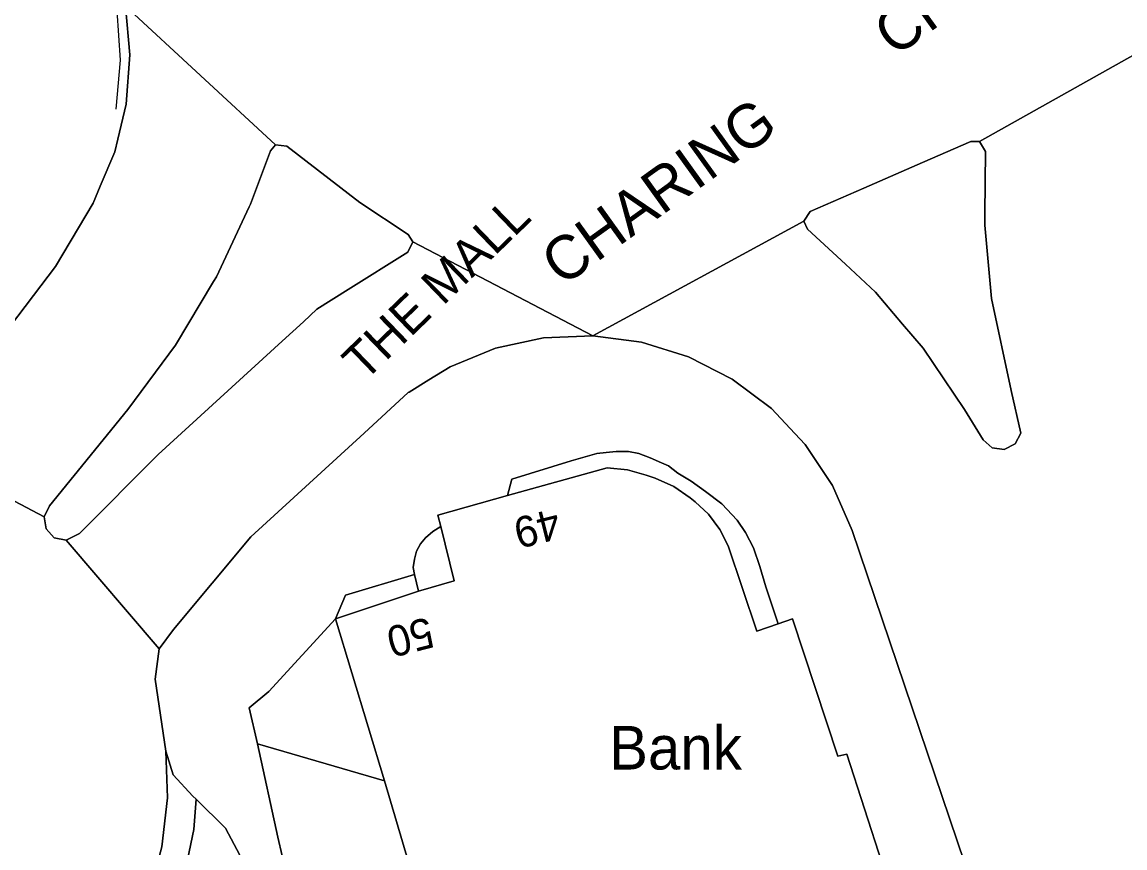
# Model space of a CAD drawing. Extents: x 529240 to 530363, y 179600 to 180767.
# Drawn here: x 530002.4 to 530056.2, y 180321.7 to 180362 of the extents above; entities that cross this region are included whole.
import ezdxf

# ---------------------------------------------------------------- set-up
doc = ezdxf.new("R2010")
doc.units = 0
for name, color, linetype in [('Building', 7, 'Continuous'), ('General surface', 7, 'Continuous'), ('Road Or Track', 7, 'Continuous'), ('Roadside', 7, 'Continuous'), ('Unclassified', 7, 'Continuous')]:
    doc.layers.add(name, color=color, linetype=linetype)

msp = doc.modelspace()

# ---------------------------------------------------------------- linework, layer by layer
at = {"layer": 'Building'}
for points in [[(530046.1, 180315.65), (530042.65, 180326.3), (530042.2, 180326.2), (530040, 180332.9), (530039.3, 180332.65), (530038.25, 180332.3), (530036.85, 180336.45), (530036.45, 180337.25), (530035.9, 180338), (530035.25, 180338.6), (530035, 180338.8), (530034.2, 180339.35), (530033.3, 180339.75), (530032.85, 180339.9), (530031.95, 180340.15), (530030.95, 180340.25), (530026.1, 180338.9), (530022.7, 180337.95), (530022.85, 180337.4), (530023.5, 180334.75), (530021.75, 180334.25), (530017.7, 180332.9), (530020.1, 180325), (530021.55, 180320.05)], [(530039.3, 180332.65), (530038.25, 180332.3), (530036.85, 180336.45), (530036.45, 180337.25), (530035.9, 180338), (530035.25, 180338.6), (530035, 180338.8), (530034.2, 180339.35), (530033.3, 180339.75), (530032.85, 180339.9), (530031.95, 180340.15), (530030.95, 180340.25), (530026.1, 180338.9)], [(530026.1, 180338.9), (530022.7, 180337.95), (530022.85, 180337.4)], [(530022.85, 180337.4), (530022.45, 180337.15), (530022.1, 180336.85), (530021.85, 180336.55), (530021.65, 180336.2), (530021.55, 180335.8), (530021.5, 180335.4), (530021.55, 180335.05)], [(530022.85, 180337.4), (530023.5, 180334.75), (530021.75, 180334.25)], [(530021.55, 180335.05), (530021.75, 180334.25)], [(530021.75, 180334.25), (530017.7, 180332.9)], [(530014.45, 180329.35), (530017.7, 180332.9)], [(530017.7, 180332.9), (530020.1, 180325)], [(530047.6, 180308.85), (530045.5, 180315.5), (530046.1, 180315.65), (530042.65, 180326.3), (530042.2, 180326.2), (530040, 180332.9), (530039.3, 180332.65)], [(530013.9, 180326.8), (530013.5, 180328.55), (530014.45, 180329.35)], [(530020.1, 180325), (530013.9, 180326.8)], [(530020.1, 180325), (530021.55, 180320.05), (530019.25, 180319.5), (530019.55, 180318.4), (530016.05, 180317.3)]]:
    msp.add_lwpolyline(points, dxfattribs=at)
for points in [[(530022.85, 180337.4), (530022.45, 180337.15), (530022.1, 180336.85), (530021.85, 180336.55), (530021.65, 180336.2), (530021.55, 180335.8), (530021.5, 180335.4), (530021.55, 180335.05), (530021.75, 180334.25), (530023.5, 180334.75)], [(530017.7, 180332.9), (530014.45, 180329.35), (530013.5, 180328.55), (530013.9, 180326.8), (530020.1, 180325)]]:
    msp.add_lwpolyline(points, close=True, dxfattribs=at)
at = {"layer": 'General surface'}
for points in [[(530039.3, 180332.65), (530038.7, 180334.45), (530038.4, 180335.45), (530038.1, 180336.35), (530037.7, 180337.1), (530037.3, 180337.7), (530036.55, 180338.5), (530035.75, 180339.1), (530035.05, 180339.6), (530034.4, 180340), (530033.95, 180340.35), (530033.6, 180340.5), (530033.05, 180340.75), (530032.5, 180340.95), (530032, 180341.05), (530031.4, 180341.05), (530030.9, 180341), (530030.45, 180340.95), (530029.2, 180340.6), (530026.3, 180339.7), (530026.1, 180338.9), (530030.95, 180340.25), (530031.95, 180340.15), (530032.85, 180339.9), (530033.3, 180339.75), (530034.2, 180339.35), (530035, 180338.8), (530035.25, 180338.6), (530035.9, 180338), (530036.45, 180337.25), (530036.85, 180336.45), (530038.25, 180332.3)], [(530017.7, 180332.9), (530021.75, 180334.25), (530021.55, 180335.05), (530018.2, 180334.05)], [(530014.9, 180322.25), (530015.11, 180321.34), (530015.94, 180317.77), (530016.05, 180317.3), (530019.55, 180318.4), (530019.25, 180319.5), (530021.55, 180320.05), (530020.1, 180325), (530013.9, 180326.8)]]:
    msp.add_lwpolyline(points, close=True, dxfattribs=at)
at = {"layer": 'Road Or Track'}
for points in [[(530007.46, 180362.76), (530007.67, 180360.38), (530007.5, 180357.98), (530007.09, 180356.28), (530006.94, 180355.65), (530006.23, 180353.98), (530005.88, 180353.16), (530005.52, 180352.55), (530004.04, 180350.06), (530001.49, 180346.7), (530000, 180344.91), (529997.83, 180342.33), (529996.61, 180341.47)], [(530000, 180339.7), (530003.49, 180337.87), (530003.75, 180338.4), (530007.58, 180343.09), (530009.9, 180346.23), (530011.76, 180349.34), (530011.9, 180349.57), (530012.13, 180350.05), (530013.5, 180352.98), (530013.56, 180353.1), (530014.53, 180355.71), (530014.77, 180355.99), (530007.46, 180362.76), (530007.67, 180360.38), (530007.5, 180357.98), (530007.09, 180356.28), (530006.94, 180355.65), (530006.23, 180353.98), (530005.88, 180353.16), (530005.52, 180352.55), (530004.04, 180350.06), (530001.49, 180346.7)], [(530007.46, 180362.76), (530014.77, 180355.99), (530015.33, 180355.93), (530018.89, 180353.18), (530021.25, 180351.62), (530021.48, 180351.27), (530030.25, 180346.69), (530040.55, 180352.27), (530040.86, 180352.74), (530043.48, 180353.88), (530046.33, 180355.13), (530048.69, 180356.16), (530049.12, 180356.16), (530058.71, 180361.53)], [(530058.71, 180361.53), (530049.12, 180356.16), (530049.41, 180355.68), (530049.38, 180352.64), (530049.37, 180352.08), (530049.66, 180349.05), (530049.71, 180348.5), (530050.66, 180344.02), (530051.13, 180341.94), (530050.85, 180341.42), (530050.32, 180341.15), (530049.74, 180341.23), (530049.29, 180341.62), (530048.39, 180343.1), (530046.37, 180346.08), (530045.36, 180347.26), (530044.04, 180348.82), (530042.58, 180350.18), (530040.73, 180351.89), (530040.55, 180352.27), (530030.25, 180346.69), (530032.63, 180346.38), (530034.92, 180345.67), (530037.05, 180344.58), (530037.06, 180344.58), (530038.97, 180343.14), (530040.11, 180341.93), (530040.61, 180341.4), (530041.94, 180339.4), (530042.9, 180337.2), (530050.23, 180315.6)], [(530003.49, 180337.87), (530003.75, 180338.4), (530007.58, 180343.09), (530009.9, 180346.23), (530011.76, 180349.34), (530011.9, 180349.57), (530012.13, 180350.05), (530013.5, 180352.98), (530013.56, 180353.1), (530014.53, 180355.71), (530014.77, 180355.99)], [(530014.77, 180355.99), (530015.33, 180355.93), (530018.89, 180353.18), (530021.25, 180351.62), (530021.48, 180351.27)], [(530049.12, 180356.16), (530049.41, 180355.68), (530049.38, 180352.64), (530049.37, 180352.08), (530049.66, 180349.05), (530049.71, 180348.5), (530050.66, 180344.02), (530051.13, 180341.94), (530050.85, 180341.42), (530050.32, 180341.15), (530049.74, 180341.23), (530049.29, 180341.62), (530048.39, 180343.1), (530046.37, 180346.08), (530045.36, 180347.26), (530044.04, 180348.82), (530042.58, 180350.18), (530040.73, 180351.89), (530040.55, 180352.27)], [(530040.55, 180352.27), (530040.86, 180352.74), (530043.48, 180353.88), (530046.33, 180355.13), (530048.69, 180356.16), (530049.12, 180356.16)], [(530021.48, 180351.27), (530021.23, 180350.76), (530018.33, 180348.94), (530016.8, 180347.98), (530016.14, 180347.37), (530015.11, 180346.43), (530009.05, 180340.9), (530005.22, 180337.05), (530004.57, 180336.73)], [(530021.29, 180343.94), (530022.25, 180344.54), (530023.29, 180345.18), (530025.51, 180346.08), (530027.85, 180346.59), (530030.25, 180346.69)], [(530054.93, 180301.48), (530050.23, 180315.6), (530042.9, 180337.2), (530041.94, 180339.4), (530040.61, 180341.4), (530040.11, 180341.93), (530038.97, 180343.14), (530037.06, 180344.58), (530037.05, 180344.58), (530034.92, 180345.67), (530032.63, 180346.38), (530030.25, 180346.69)], [(530021.29, 180343.94), (530021.25, 180343.92), (530019.1, 180341.95), (530013.58, 180336.89), (530009.81, 180332.37), (530009.1, 180331.44)], [(530008.62, 180319.47), (530009.24, 180321.79), (530009.51, 180324.17), (530009.43, 180326.44), (530009.23, 180327.76), (530008.91, 180329.96), (530009.1, 180331.44), (530004.57, 180336.73), (530003.99, 180336.85), (530003.59, 180337.28), (530003.49, 180337.87), (530000, 180339.7)], [(530004.57, 180336.73), (530003.99, 180336.85), (530003.59, 180337.28), (530003.49, 180337.87)], [(530009.1, 180331.44), (530008.91, 180329.96), (530009.23, 180327.76), (530009.43, 180326.44)], [(530007.49, 180316.92), (530007.65, 180317.28), (530008.62, 180319.47), (530009.24, 180321.79), (530009.51, 180324.17), (530009.43, 180326.44)], [(530009.43, 180326.44), (530009.79, 180325.3), (530010.75, 180324.25), (530010.91, 180324.1)], [(530009.29, 180317.42), (530010.25, 180319.98), (530010.79, 180322.62), (530010.91, 180324.1)], [(530010.91, 180324.1), (530012.34, 180322.7), (530013.04, 180321.37), (530018.93, 180301.9)]]:
    msp.add_lwpolyline(points, dxfattribs=at)
for points in [[(530021.29, 180343.94), (530022.25, 180344.54), (530023.29, 180345.18), (530025.51, 180346.08), (530027.85, 180346.59), (530030.25, 180346.69), (530021.48, 180351.27), (530021.23, 180350.76), (530018.33, 180348.94), (530016.8, 180347.98), (530016.14, 180347.37), (530015.11, 180346.43), (530009.05, 180340.9), (530005.22, 180337.05), (530004.57, 180336.73), (530009.1, 180331.44), (530009.81, 180332.37), (530013.58, 180336.89), (530019.1, 180341.95), (530021.25, 180343.92)], [(530007.49, 180316.92), (530008.04, 180317.68), (530008.62, 180317.81), (530009.17, 180317.59), (530009.29, 180317.42), (530010.25, 180319.98), (530010.79, 180322.62), (530010.91, 180324.1), (530010.75, 180324.25), (530009.79, 180325.3), (530009.43, 180326.44), (530009.51, 180324.17), (530009.24, 180321.79), (530008.62, 180319.47), (530007.65, 180317.28)], [(530014.48, 180300.56), (530018.93, 180301.9), (530013.04, 180321.37), (530012.34, 180322.7), (530010.91, 180324.1), (530010.79, 180322.62), (530010.25, 180319.98), (530009.29, 180317.42), (530009.5, 180317.1)]]:
    msp.add_lwpolyline(points, close=True, dxfattribs=at)
at = {"layer": 'Roadside'}
for points in [[(530001.49, 180346.7), (530004.04, 180350.06), (530005.52, 180352.55), (530005.88, 180353.16), (530006.23, 180353.98), (530006.94, 180355.65), (530007.09, 180356.28), (530007.5, 180357.98), (530007.67, 180360.38), (530007.46, 180362.76), (530006.88, 180365.09), (530005.93, 180367.29), (530005.28, 180368.4), (530003.69, 180370.47), (530001.47, 180372.48)], [(530050.23, 180315.6), (530042.9, 180337.2), (530041.94, 180339.4), (530040.61, 180341.4), (530040.11, 180341.93), (530038.97, 180343.14), (530037.06, 180344.58), (530037.05, 180344.58), (530034.92, 180345.67), (530032.63, 180346.38), (530030.25, 180346.69), (530027.85, 180346.59), (530025.51, 180346.08), (530023.29, 180345.18), (530022.25, 180344.54), (530021.29, 180343.94), (530021.25, 180343.92), (530019.1, 180341.95), (530013.58, 180336.89), (530009.81, 180332.37), (530009.1, 180331.44), (530008.91, 180329.96), (530009.23, 180327.76), (530009.43, 180326.44), (530009.79, 180325.3), (530010.75, 180324.25), (530010.91, 180324.1), (530012.34, 180322.7), (530013.04, 180321.37)], [(530015.11, 180321.34), (530014.9, 180322.25), (530013.9, 180326.8), (530013.5, 180328.55), (530014.45, 180329.35), (530017.7, 180332.9), (530018.2, 180334.05), (530021.55, 180335.05), (530021.5, 180335.4), (530021.55, 180335.8), (530021.65, 180336.2), (530021.85, 180336.55), (530022.1, 180336.85), (530022.45, 180337.15), (530022.85, 180337.4), (530022.7, 180337.95), (530026.1, 180338.9), (530026.3, 180339.7), (530029.2, 180340.6), (530030.45, 180340.95), (530030.9, 180341), (530031.4, 180341.05), (530032, 180341.05), (530032.5, 180340.95), (530033.05, 180340.75), (530033.6, 180340.5), (530033.95, 180340.35), (530034.4, 180340), (530035.05, 180339.6), (530035.75, 180339.1), (530036.55, 180338.5), (530037.3, 180337.7), (530037.7, 180337.1), (530038.1, 180336.35), (530038.4, 180335.45), (530038.7, 180334.45), (530039.3, 180332.65), (530040, 180332.9), (530042.2, 180326.2), (530042.65, 180326.3), (530046.1, 180315.65)]]:
    msp.add_lwpolyline(points, dxfattribs=at)
for points in [[(530014.77, 180355.99), (530014.53, 180355.71), (530013.56, 180353.1), (530013.5, 180352.98), (530012.13, 180350.05), (530011.9, 180349.57), (530011.76, 180349.34), (530009.9, 180346.23), (530007.58, 180343.09), (530003.75, 180338.4), (530003.49, 180337.87), (530003.59, 180337.28), (530003.99, 180336.85), (530004.57, 180336.73), (530005.22, 180337.05), (530009.05, 180340.9), (530015.11, 180346.43), (530016.14, 180347.37), (530016.8, 180347.98), (530018.33, 180348.94), (530021.23, 180350.76), (530021.48, 180351.27), (530021.25, 180351.62), (530018.89, 180353.18), (530015.33, 180355.93)], [(530040.55, 180352.27), (530040.73, 180351.89), (530042.58, 180350.18), (530044.04, 180348.82), (530045.36, 180347.26), (530046.37, 180346.08), (530048.39, 180343.1), (530049.29, 180341.62), (530049.74, 180341.23), (530050.32, 180341.15), (530050.85, 180341.42), (530051.13, 180341.94), (530050.66, 180344.02), (530049.71, 180348.5), (530049.66, 180349.05), (530049.37, 180352.08), (530049.38, 180352.64), (530049.41, 180355.68), (530049.12, 180356.16), (530048.69, 180356.16), (530046.33, 180355.13), (530043.48, 180353.88), (530040.86, 180352.74)]]:
    msp.add_lwpolyline(points, close=True, dxfattribs=at)
at = {"layer": 'Unclassified'}
for points in [[(530007, 180357.74), (530007.22, 180360.13), (530007.05, 180362.52), (530006.48, 180364.85), (530005.55, 180367.06), (530004.29, 180369.06), (530004.27, 180369.09), (530002.44, 180371.07), (530000.6, 180372.52), (530000.09, 180372.93), (530000, 180372.99), (529997.87, 180374.25)], [(530014.77, 180355.99), (530007.46, 180362.76)], [(530049.12, 180356.16), (530058.71, 180361.53)], [(530040.55, 180352.27), (530030.25, 180346.69)], [(530021.48, 180351.27), (530030.25, 180346.69)], [(530003.49, 180337.87), (530000, 180339.7), (529996.61, 180341.47)], [(530039.3, 180332.65), (530038.7, 180334.45), (530038.4, 180335.45), (530038.1, 180336.35), (530037.7, 180337.1), (530037.3, 180337.7), (530036.55, 180338.5), (530035.75, 180339.1), (530035.05, 180339.6), (530034.4, 180340), (530033.95, 180340.35), (530033.6, 180340.5), (530033.05, 180340.75), (530032.5, 180340.95), (530032, 180341.05), (530031.4, 180341.05), (530030.9, 180341), (530030.45, 180340.95), (530029.2, 180340.6), (530026.3, 180339.7), (530026.1, 180338.9)], [(530004.57, 180336.73), (530009.1, 180331.44)], [(530021.55, 180335.05), (530018.2, 180334.05), (530017.7, 180332.9)], [(530013.9, 180326.8), (530014.9, 180322.25)], [(530016.05, 180317.3), (530015.94, 180317.77), (530015.11, 180321.34), (530014.9, 180322.25)]]:
    msp.add_lwpolyline(points, dxfattribs=at)

# ---------------------------------------------------------------- texts
at = {"layer": 'Road Or Track'}
for s, height, rotation, p in [('CROSS', 2.125, 35.7, (530044.98, 180360.24)), ('CHARING', 2.125, 35.7, (530028.76, 180349.05)), ('THE MALL', 1.75, 44, (530019.11, 180344.42))]:
    msp.add_text(s, height=height, rotation=rotation, dxfattribs=at).set_placement(p)
at = {"layer": 'Unclassified'}
for s, rotation, p in [('49', 194.1, (530028.45, 180338.3)), ('50', 194.5, (530022.25, 180333))]:
    msp.add_text(s, height=1.5, rotation=rotation, dxfattribs=at).set_placement(p)
msp.add_text('Bank', height=2.125, dxfattribs=at).set_placement((530031.05, 180325.55))

doc.saveas('drawing.dxf')
